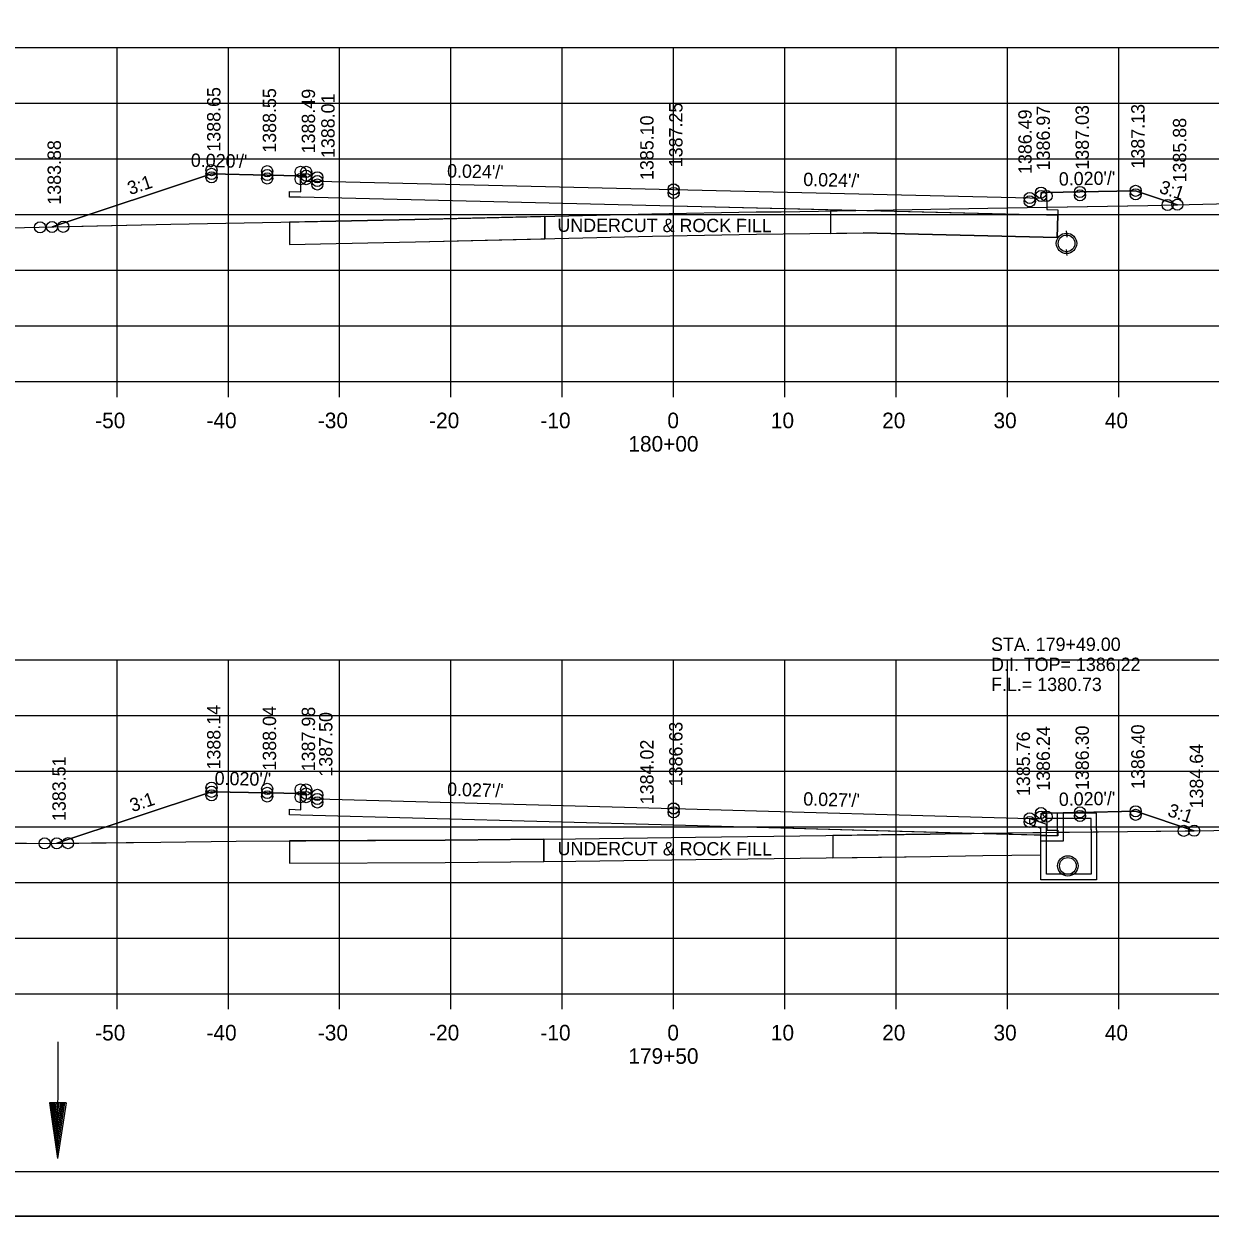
# Model space of a CAD drawing. Extents: x 1374311 to 1383814, y 384102 to 406278.
# Drawn here: x 1382581.7 to 1382688.3, y 397744.9 to 397852 of the extents above; entities that cross this region are included whole.
import ezdxf

# ---------------------------------------------------------------- set-up
doc = ezdxf.new("R2010")
doc.units = 0
for name, color, linetype in [('R_Axis', 7, 'Continuous'), ('R_Axis Annot', 7, 'Continuous'), ('R_Border', 7, 'Continuous'), ('R_Draft', 7, 'Continuous'), ('R_Exist Surface', 7, 'Continuous'), ('R_Fin Surface', 7, 'Continuous'), ('R_Grid', 7, 'Continuous'), ('R_No Plot', 7, 'Continuous'), ('R_Water', 7, 'Continuous'), ('R_Water Annot', 7, 'Continuous'), ('R_Xsect Elev', 7, 'Continuous'), ('R_Xsect Slope', 7, 'Continuous')]:
    doc.layers.add(name, color=color, linetype=linetype)

msp = doc.modelspace()

# ---------------------------------------------------------------- linework, layer by layer
at = {"layer": 'R_Axis'}
for p, q in [((1382500.07, 397819.9), (1382780.07, 397819.9)), ((1382590.07, 397818.5), (1382590.07, 397819.9)), ((1382600.07, 397818.5), (1382600.07, 397819.9)), ((1382610.07, 397818.5), (1382610.07, 397819.9)), ((1382620.07, 397818.5), (1382620.07, 397819.9)), ((1382630.07, 397818.5), (1382630.07, 397819.9)), ((1382640.07, 397818.5), (1382640.07, 397819.9)), ((1382650.07, 397818.5), (1382650.07, 397819.9)), ((1382660.07, 397818.5), (1382660.07, 397819.9)), ((1382670.07, 397818.5), (1382670.07, 397819.9)), ((1382680.07, 397818.5), (1382680.07, 397819.9)), ((1382500.07, 397764.9), (1382780.07, 397764.9)), ((1382590.07, 397763.5), (1382590.07, 397764.9)), ((1382600.07, 397763.5), (1382600.07, 397764.9)), ((1382610.07, 397763.5), (1382610.07, 397764.9)), ((1382620.07, 397763.5), (1382620.07, 397764.9)), ((1382630.07, 397763.5), (1382630.07, 397764.9)), ((1382640.07, 397763.5), (1382640.07, 397764.9)), ((1382650.07, 397763.5), (1382650.07, 397764.9)), ((1382660.07, 397763.5), (1382660.07, 397764.9)), ((1382670.07, 397763.5), (1382670.07, 397764.9)), ((1382680.07, 397763.5), (1382680.07, 397764.9))]:
    msp.add_line(p, q, dxfattribs=at)
at = {"layer": 'R_Border'}
msp.add_line((1382798.25, 397748.9), (1382482.07, 397748.9), dxfattribs=at)
at = {"layer": 'R_Draft'}
for p, q in [((1382583.99, 397755.08), (1382584.73, 397750.08)), ((1382585.49, 397755.08), (1382583.99, 397755.08)), ((1382584.11, 397755.08), (1382584.73, 397750.91)), ((1382584.24, 397755.08), (1382584.73, 397751.77)), ((1382584.36, 397755.08), (1382584.73, 397752.6)), ((1382584.49, 397755.08), (1382584.73, 397753.45)), ((1382584.62, 397755.08), (1382584.73, 397754.29)), ((1382585.49, 397755.08), (1382584.73, 397750.08)), ((1382584.98, 397755.08), (1382584.73, 397753.45)), ((1382585.23, 397755.08), (1382584.73, 397751.77)), ((1382585.36, 397755.08), (1382584.73, 397750.91)), ((1382585.11, 397755.08), (1382584.73, 397752.6)), ((1382584.85, 397755.08), (1382584.73, 397754.29))]:
    msp.add_line(p, q, dxfattribs=at)
at = {"layer": 'R_Exist Surface'}
for p, q in [((1382675.35, 397833.42), (1382675.4, 397833.04)), ((1382675.35, 397831.59), (1382675.4, 397831.21))]:
    msp.add_line(p, q, dxfattribs=at)
for points in [[(1382500.07, 397832.7), (1382503.85, 397832.58), (1382505.48, 397832.63), (1382506.28, 397832.64), (1382541.96, 397833.19), (1382559.62, 397833.42), (1382560.33, 397833.42), (1382560.43, 397833.42), (1382574.36, 397833.57), (1382580.44, 397833.69), (1382594.9, 397834.02), (1382609.72, 397834.3), (1382616.83, 397834.45), (1382630.66, 397834.79), (1382638.13, 397834.97), (1382647.48, 397835.13), (1382649.74, 397835.15), (1382664.87, 397835.4), (1382670.05, 397835.51), (1382682.66, 397835.72), (1382691.34, 397835.91)], [(1382500.07, 397776.05), (1382507.75, 397776.44), (1382516.55, 397776.63), (1382525.68, 397776.81), (1382529.42, 397777.27), (1382536.86, 397778.01), (1382538.89, 397778.01), (1382555.04, 397778.45), (1382557.14, 397778.52), (1382558.87, 397778.55), (1382559.91, 397778.56), (1382579.93, 397778.42), (1382581.95, 397778.41), (1382584.17, 397778.4), (1382594.02, 397778.51), (1382600.77, 397778.59), (1382619.54, 397778.7), (1382631.26, 397778.81), (1382642.04, 397778.95), (1382663.11, 397779.23), (1382665.83, 397779.28), (1382667.82, 397779.31), (1382680.84, 397779.48), (1382691.17, 397779.59)]]:
    msp.add_lwpolyline(points, dxfattribs=at)
for centre in [(1382675.37, 397832.31), (1382675.49, 397776.38), (1382675.49, 397776.38)]:
    msp.add_circle(centre, 0.917, dxfattribs=at)
at = {"layer": 'R_Fin Surface'}
for p, q in [((1382609.72, 397834.3), (1382605.56, 397834.22)), ((1382616.83, 397834.45), (1382609.72, 397834.3)), ((1382628.49, 397834.73), (1382616.83, 397834.45)), ((1382628.49, 397834.73), (1382628.49, 397832.73)), ((1382628.49, 397832.73), (1382628.49, 397834.73)), ((1382656.44, 397835.26), (1382654.17, 397835.23)), ((1382654.17, 397835.23), (1382654.17, 397833.21)), ((1382654.17, 397835.23), (1382654.17, 397833.21)), ((1382605.56, 397834.22), (1382605.56, 397832.22)), ((1382605.56, 397834.22), (1382605.56, 397832.22)), ((1382654.17, 397833.21), (1382657.1, 397833.25)), ((1382619.54, 397778.7), (1382605.56, 397778.62)), ((1382605.56, 397778.62), (1382605.56, 397776.62)), ((1382605.56, 397778.62), (1382605.56, 397776.62)), ((1382628.4, 397778.79), (1382619.54, 397778.7)), ((1382628.4, 397778.79), (1382628.4, 397776.79)), ((1382628.4, 397776.79), (1382628.4, 397778.79)), ((1382654.38, 397779.11), (1382654.38, 397777.11)), ((1382654.38, 397779.11), (1382654.38, 397777.11)), ((1382666.84, 397779.3), (1382665.83, 397779.28)), ((1382673.07, 397779.13), (1382666.84, 397779.3)), ((1382673.07, 397779.1), (1382673.07, 397779.13)), ((1382673.07, 397777.38), (1382673.07, 397778.6)), ((1382654.38, 397777.11), (1382663.14, 397777.23))]:
    msp.add_line(p, q, dxfattribs=at)
for points in [[(1382584.23, 397833.78), (1382598.56, 397838.55), (1382598.56, 397838.55), (1382603.56, 397838.45), (1382603.56, 397838.45), (1382603.56, 397838.45), (1382606.56, 397838.39), (1382607.06, 397838.39), (1382607.06, 397838.39), (1382607.07, 397837.89), (1382607.07, 397837.89), (1382608.07, 397837.91), (1382640.07, 397837.15), (1382640.07, 397837.15), (1382672.07, 397836.39), (1382672.07, 397836.39), (1382672.07, 397836.39), (1382673.07, 397836.37), (1382673.08, 397836.87), (1382673.58, 397836.87), (1382673.58, 397836.87), (1382673.58, 397836.87), (1382676.58, 397836.93), (1382681.58, 397837.03), (1382681.58, 397837.03), (1382681.58, 397837.03), (1382685.33, 397835.78)], [(1382673.58, 397836.87), (1382673.59, 397835.34), (1382674.59, 397835.33), (1382674.58, 397834.83), (1382673.58, 397834.85), (1382640.07, 397835.65), (1382606.56, 397836.45), (1382605.56, 397836.47), (1382605.57, 397836.97), (1382606.57, 397836.93), (1382606.56, 397838.39)], [(1382674.58, 397834.83), (1382673.58, 397834.85), (1382656.44, 397835.26)], [(1382674.58, 397834.83), (1382674.54, 397832.83), (1382657.1, 397833.25)], [(1382657.1, 397833.25), (1382674.54, 397832.83), (1382674.58, 397834.83)], [(1382605.56, 397832.22), (1382609.76, 397832.3), (1382616.87, 397832.45), (1382638.17, 397832.97), (1382647.51, 397833.13), (1382657.1, 397833.25)], [(1382605.56, 397832.22), (1382609.76, 397832.3), (1382616.87, 397832.45), (1382628.49, 397832.73)], [(1382584.66, 397778.41), (1382584.67, 397778.41), (1382598.56, 397783.04), (1382603.56, 397782.94), (1382603.56, 397782.94), (1382603.56, 397782.94), (1382606.56, 397782.88), (1382607.06, 397782.88), (1382607.06, 397782.88), (1382607.07, 397782.38), (1382607.07, 397782.38), (1382608.07, 397782.4), (1382608.07, 397782.4), (1382640.07, 397781.53), (1382640.07, 397781.53), (1382672.07, 397780.65), (1382672.07, 397780.65), (1382673.07, 397780.63), (1382673.08, 397781.13), (1382673.58, 397781.13), (1382673.58, 397781.13), (1382673.58, 397781.13), (1382676.58, 397781.19), (1382681.58, 397781.29), (1382681.58, 397781.29), (1382681.58, 397781.29), (1382686.84, 397779.54)], [(1382673.58, 397781.13), (1382673.59, 397779.6), (1382674.59, 397779.58), (1382674.58, 397779.08), (1382673.58, 397779.11), (1382640.07, 397780.03), (1382606.56, 397780.94), (1382605.56, 397780.97), (1382605.57, 397781.47), (1382606.57, 397781.43), (1382606.56, 397782.88)], [(1382665.83, 397779.28), (1382663.11, 397779.23), (1382654.38, 397779.11)], [(1382673.07, 397778.6), (1382673.06, 397778.6), (1382673.06, 397779.1), (1382673.07, 397779.1)], [(1382605.56, 397776.62), (1382619.56, 397776.7), (1382631.29, 397776.81), (1382642.07, 397776.95), (1382663.14, 397777.23), (1382667.85, 397777.31), (1382673.07, 397777.38)], [(1382605.56, 397776.62), (1382619.56, 397776.7), (1382628.4, 397776.79)], [(1382663.14, 397777.23), (1382667.85, 397777.31), (1382673.07, 397777.38)]]:
    msp.add_lwpolyline(points, dxfattribs=at)
at = {"layer": 'R_Grid'}
for p, q in [((1382500.07, 397849.9), (1382780.07, 397849.9)), ((1382590.07, 397819.9), (1382590.07, 397849.9)), ((1382600.07, 397819.9), (1382600.07, 397849.9)), ((1382610.07, 397819.9), (1382610.07, 397849.9)), ((1382620.07, 397819.9), (1382620.07, 397849.9)), ((1382630.07, 397819.9), (1382630.07, 397849.9)), ((1382640.07, 397819.9), (1382640.07, 397849.9)), ((1382650.07, 397819.9), (1382650.07, 397849.9)), ((1382660.07, 397819.9), (1382660.07, 397849.9)), ((1382670.07, 397819.9), (1382670.07, 397849.9)), ((1382680.07, 397819.9), (1382680.07, 397849.9)), ((1382500.07, 397844.9), (1382780.07, 397844.9)), ((1382500.07, 397839.9), (1382780.07, 397839.9)), ((1382500.07, 397834.9), (1382780.07, 397834.9)), ((1382500.07, 397829.9), (1382780.07, 397829.9)), ((1382500.07, 397824.9), (1382780.07, 397824.9)), ((1382500.07, 397819.9), (1382780.07, 397819.9)), ((1382500.07, 397794.9), (1382780.07, 397794.9)), ((1382590.07, 397764.9), (1382590.07, 397794.9)), ((1382600.07, 397764.9), (1382600.07, 397794.9)), ((1382610.07, 397764.9), (1382610.07, 397794.9)), ((1382620.07, 397764.9), (1382620.07, 397794.9)), ((1382630.07, 397764.9), (1382630.07, 397794.9)), ((1382640.07, 397764.9), (1382640.07, 397794.9)), ((1382650.07, 397764.9), (1382650.07, 397794.9)), ((1382660.07, 397764.9), (1382660.07, 397794.9)), ((1382670.07, 397764.9), (1382670.07, 397794.9)), ((1382680.07, 397764.9), (1382680.07, 397794.9)), ((1382500.07, 397789.9), (1382780.07, 397789.9)), ((1382500.07, 397784.9), (1382780.07, 397784.9)), ((1382500.07, 397779.9), (1382780.07, 397779.9)), ((1382500.07, 397774.9), (1382780.07, 397774.9)), ((1382500.07, 397769.9), (1382780.07, 397769.9)), ((1382500.07, 397764.9), (1382780.07, 397764.9))]:
    msp.add_line(p, q, dxfattribs=at)
at = {"layer": 'R_No Plot'}
msp.add_line((1382469.67, 397744.92), (1382803, 397744.92), dxfattribs=at)
for points in [[(1382469.66, 397958.25), (1382803, 397958.25), (1382803, 397744.91), (1382469.66, 397744.91)], [(1382715.99, 397954.36), (1382715.99, 397944.48), (1382751.72, 397944.48), (1382751.72, 397941.56), (1382774.92, 397941.56), (1382774.92, 397917.22), (1382798.25, 397917.22), (1382798.25, 397748.9), (1382482.07, 397748.9), (1382482.07, 397954.36)], [(1382584.23, 397833.78), (1382594.9, 397834.02), (1382609.72, 397834.3), (1382616.83, 397834.45), (1382630.66, 397834.79), (1382638.13, 397834.97), (1382647.48, 397835.13), (1382649.74, 397835.15), (1382656.44, 397835.26), (1382640.07, 397835.65), (1382606.56, 397836.45), (1382605.56, 397836.47), (1382605.57, 397836.97), (1382606.57, 397836.93), (1382606.56, 397838.39), (1382603.56, 397838.45), (1382598.56, 397838.55)], [(1382673.59, 397835.57), (1382682.66, 397835.72), (1382685.33, 397835.78), (1382681.58, 397837.03), (1382676.58, 397836.93), (1382673.58, 397836.87)], [(1382656.44, 397835.26), (1382664.87, 397835.4), (1382670.05, 397835.51), (1382673.59, 397835.57), (1382673.59, 397835.34), (1382674.59, 397835.33), (1382674.58, 397834.83), (1382673.58, 397834.85)], [(1382584.66, 397778.41), (1382594.02, 397778.51), (1382600.77, 397778.59), (1382619.54, 397778.7), (1382631.26, 397778.81), (1382642.04, 397778.95), (1382663.11, 397779.23), (1382665.83, 397779.28), (1382666.84, 397779.3), (1382640.07, 397780.03), (1382606.56, 397780.94), (1382605.56, 397780.97), (1382605.57, 397781.47), (1382606.57, 397781.43), (1382606.56, 397782.88), (1382603.56, 397782.94), (1382598.56, 397783.04), (1382584.67, 397778.41)], [(1382674.59, 397779.4), (1382680.84, 397779.48), (1382686.84, 397779.54), (1382681.58, 397781.29), (1382676.58, 397781.19), (1382673.58, 397781.13), (1382673.59, 397779.6), (1382674.59, 397779.58)], [(1382666.84, 397779.3), (1382667.82, 397779.31), (1382674.59, 397779.4), (1382674.58, 397779.08), (1382673.58, 397779.11)]]:
    msp.add_lwpolyline(points, close=True, dxfattribs=at)
for centre in [(1382598.56, 397838.89), (1382598.56, 397838.55), (1382598.56, 397838.24), (1382603.56, 397838.79), (1382603.56, 397838.45), (1382603.56, 397838.14), (1382606.56, 397838.73), (1382606.56, 397838.08), (1382607.06, 397838.73), (1382607.06, 397838.39), (1382607.06, 397838.08), (1382608.07, 397838.25), (1382608.07, 397837.91), (1382608.07, 397837.6), (1382640.07, 397837.16), (1382640.07, 397837.15), (1382681.58, 397837.03), (1382640.07, 397836.84), (1382672.07, 397836.39), (1382672.07, 397836.08), (1382672.07, 397836.08), (1382673.08, 397836.87), (1382673.08, 397836.56), (1382673.08, 397836.56), (1382673.58, 397836.56), (1382673.58, 397836.56), (1382676.58, 397836.93), (1382676.58, 397836.62), (1382676.58, 397836.62), (1382681.58, 397836.72), (1382681.58, 397836.72), (1382684.45, 397835.76), (1382684.45, 397835.76), (1382685.33, 397835.78), (1382585.24, 397833.8), (1382585.24, 397833.8), (1382583.16, 397833.75), (1382583.16, 397833.75), (1382584.23, 397833.78), (1382584.23, 397833.78), (1382598.56, 397783.4), (1382598.56, 397783.04), (1382598.56, 397782.72), (1382603.56, 397783.3), (1382603.56, 397782.94), (1382603.56, 397782.62), (1382606.56, 397783.24), (1382606.56, 397782.56), (1382607.06, 397783.24), (1382607.06, 397782.88), (1382607.06, 397782.56), (1382608.07, 397782.76), (1382608.07, 397782.4), (1382608.07, 397782.08), (1382640.07, 397781.55), (1382640.07, 397781.53), (1382640.07, 397781.2), (1382672.07, 397780.65), (1382672.07, 397780.33), (1382672.07, 397780.33), (1382673.08, 397781.13), (1382673.08, 397780.81), (1382673.08, 397780.81), (1382673.58, 397780.81), (1382673.58, 397780.81), (1382676.58, 397781.19), (1382676.58, 397780.87), (1382676.58, 397780.87), (1382681.58, 397781.29), (1382681.58, 397780.97), (1382681.58, 397780.97), (1382685.9, 397779.53), (1382685.9, 397779.53), (1382686.84, 397779.54), (1382583.57, 397778.4), (1382583.57, 397778.4), (1382584.66, 397778.41), (1382584.66, 397778.41), (1382585.67, 397778.42), (1382585.67, 397778.42)]:
    msp.add_circle(centre, 0.5, dxfattribs=at)
at = {"layer": 'R_Water'}
for p, q in [((1382675.35, 397833.25), (1382675.4, 397832.87)), ((1382675.35, 397831.75), (1382675.4, 397831.37)), ((1382673.24, 397780.97), (1382673.32, 397781.13)), ((1382673.24, 397780.97), (1382673.57, 397780.63)), ((1382678.07, 397781.13), (1382673.32, 397781.13)), ((1382678.07, 397779.63), (1382678.07, 397781.13)), ((1382672.07, 397780.65), (1382673.57, 397780.13)), ((1382672.07, 397780.12), (1382673.07, 397779.78)), ((1382673.07, 397779.63), (1382673.07, 397779.78)), ((1382677.57, 397780.63), (1382673.57, 397780.63)), ((1382673.57, 397779.63), (1382673.57, 397780.13)), ((1382677.57, 397779.63), (1382677.57, 397780.63)), ((1382584.75, 397760.58), (1382584.73, 397750.08))]:
    msp.add_line(p, q, dxfattribs=at)
for points in [[(1382675.06, 397781.13), (1382675.06, 397778.6), (1382673.06, 397778.6), (1382673.06, 397779.1), (1382674.56, 397779.1), (1382674.56, 397781.12)], [(1382672.07, 397780.12), (1382672.07, 397780.65)], [(1382678.07, 397779.63), (1382678.07, 397775.13), (1382675.57, 397775.13), (1382673.07, 397775.13), (1382673.07, 397779.63)], [(1382677.57, 397779.65), (1382677.57, 397775.64), (1382675.57, 397775.64), (1382673.57, 397775.64), (1382673.57, 397779.65)]]:
    msp.add_lwpolyline(points, dxfattribs=at)
for centre in [(1382675.37, 397832.31), (1382675.49, 397776.38), (1382675.49, 397776.38)]:
    msp.add_circle(centre, 0.75, dxfattribs=at)

# ---------------------------------------------------------------- texts
at = {"layer": 'R_Axis Annot'}
for s, p in [('-50', (1382588.11, 397815.7)), ('-40', (1382598.11, 397815.7)), ('-30', (1382608.11, 397815.7)), ('-20', (1382618.11, 397815.7)), ('-10', (1382628.11, 397815.7)), ('0', (1382639.51, 397815.7)), ('10', (1382648.81, 397815.7)), ('20', (1382658.81, 397815.7)), ('30', (1382668.81, 397815.7)), ('40', (1382678.81, 397815.7)), ('180+00', (1382636.01, 397813.6)), ('-50', (1382588.11, 397760.7)), ('-40', (1382598.11, 397760.7)), ('-30', (1382608.11, 397760.7)), ('-20', (1382618.11, 397760.7)), ('-10', (1382628.11, 397760.7)), ('0', (1382639.51, 397760.7)), ('10', (1382648.81, 397760.7)), ('20', (1382658.81, 397760.7)), ('30', (1382668.81, 397760.7)), ('40', (1382678.81, 397760.7)), ('179+50', (1382636.01, 397758.6))]:
    msp.add_text(s, height=1.4, dxfattribs=at).set_placement(p)
at = {"layer": 'R_Fin Surface'}
for p in [(1382629.63, 397833.34), (1382629.65, 397777.34)]:
    msp.add_text('UNDERCUT & ROCK FILL', height=1.2, rotation=359.9073, dxfattribs=at).set_placement(p)
at = {"layer": 'R_Water Annot'}
for s, p in [('STA. 179+49.00', (1382668.59, 397795.69)), ('D.I. TOP= 1386.22', (1382668.59, 397793.89)), ('F.L.= 1380.73', (1382668.59, 397792.09))]:
    msp.add_text(s, height=1.2, dxfattribs=at).set_placement(p)
at = {"layer": 'R_Xsect Elev'}
for s, p in [('1388.65', (1382599.36, 397840.55)), ('1388.55', (1382604.36, 397840.45)), ('1388.49', (1382607.86, 397840.39)), ('1388.01', (1382609.62, 397839.97)), ('1387.25', (1382640.87, 397839.15)), ('1386.49', (1382672.24, 397838.54)), ('1386.97', (1382673.88, 397838.87)), ('1387.03', (1382677.38, 397838.93)), ('1387.13', (1382682.38, 397839.03)), ('1385.10', (1382638.27, 397838)), ('1385.88', (1382686.13, 397837.78)), ('1383.88', (1382585.03, 397835.78)), ('1388.14', (1382599.36, 397785.04)), ('1388.04', (1382604.36, 397784.94)), ('1387.98', (1382607.86, 397784.88)), ('1387.50', (1382609.42, 397784.4)), ('1386.63', (1382640.87, 397783.53)), ('1385.76', (1382672.09, 397782.65)), ('1386.24', (1382673.88, 397783.13)), ('1386.30', (1382677.38, 397783.19)), ('1386.40', (1382682.38, 397783.29)), ('1384.02', (1382638.27, 397781.92)), ('1384.64', (1382687.64, 397781.54)), ('1383.51', (1382585.46, 397780.41))]:
    msp.add_text(s, height=1.2, rotation=90, dxfattribs=at).set_placement(p)
at = {"layer": 'R_Xsect Slope'}
for s, rotation, p in [("0.020'/'", 358.8542, (1382596.69, 397839.19)), ("0.024'/'", 358.6386, (1382619.71, 397838.24)), ("0.024'/'", 358.6386, (1382651.71, 397837.47)), ("0.020'/'", 1.1458, (1382674.69, 397837.49)), ('3:1', 18.4349, (1382591.24, 397836.64)), ('3:1', 341.5651, (1382683.61, 397836.88)), ("0.020'/'", 358.8542, (1382598.83, 397783.66)), ('3:1', 18.4349, (1382591.45, 397781.2)), ("0.027'/'", 358.4371, (1382619.71, 397782.68)), ("0.027'/'", 358.4371, (1382651.71, 397781.81)), ("0.020'/'", 1.1458, (1382674.69, 397781.76)), ('3:1', 341.5651, (1382684.37, 397780.89))]:
    msp.add_text(s, height=1.2, rotation=rotation, dxfattribs=at).set_placement(p)

doc.saveas('drawing.dxf')
